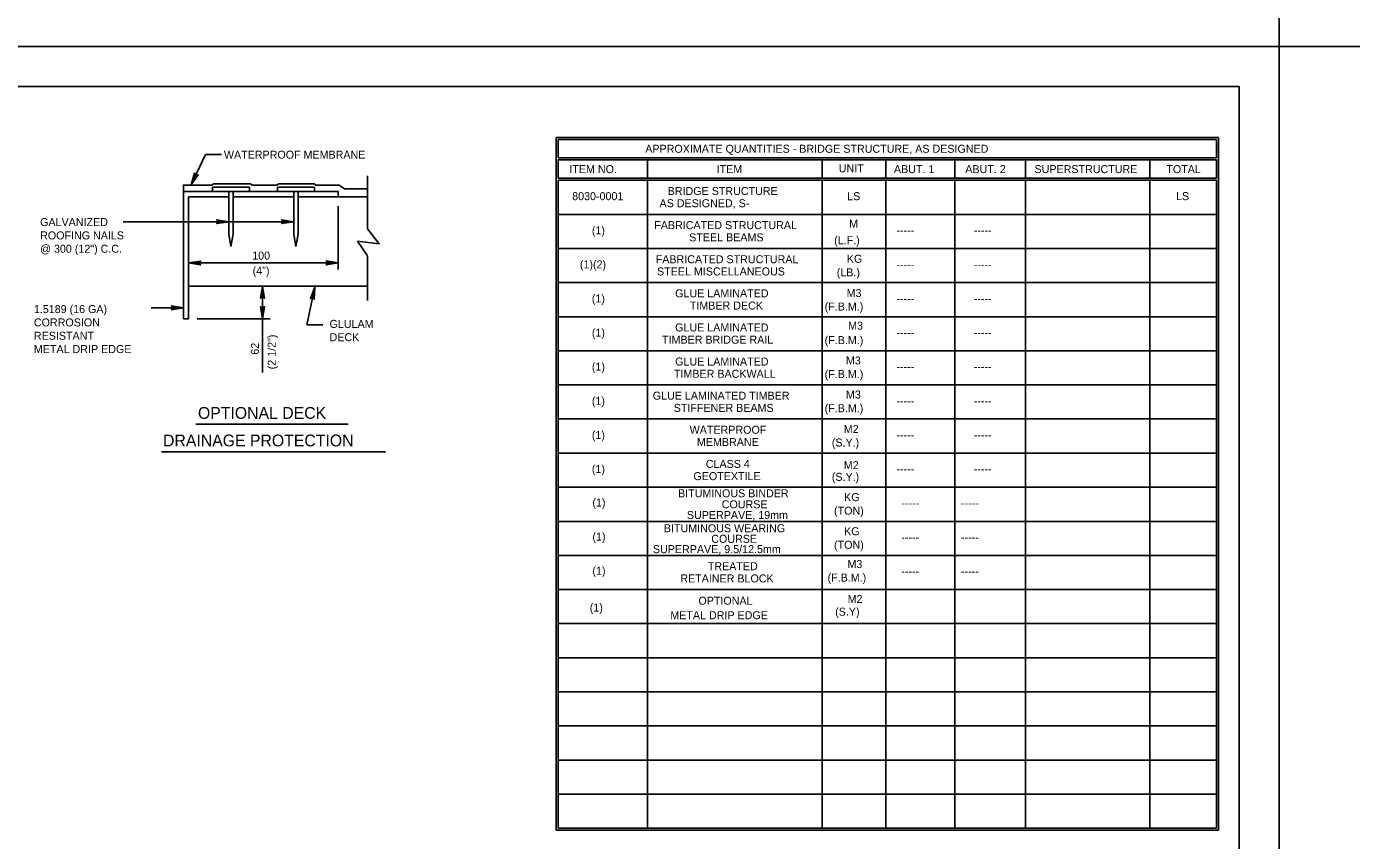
# Model space of a CAD drawing. Extents: x 638175 to 640495, y 294277 to 298435.
# Drawn here: x 638806.9 to 639303.6, y 296355.6 to 296661 of the extents above; entities that cross this region are included whole.
import ezdxf

# ---------------------------------------------------------------- set-up
doc = ezdxf.new("R2010")
doc.units = 0
for name, color, linetype in [('1', 7, 'Continuous'), ('2', 7, 'Continuous'), ('3', 7, 'Continuous'), ('4', 7, 'Continuous'), ('PLT-BNDY', 7, 'Continuous')]:
    doc.layers.add(name, color=color, linetype=linetype)

msp = doc.modelspace()

# ---------------------------------------------------------------- linework, layer by layer
at = {"layer": '1'}
for p, q in [((638874, 296612.89), (638868.63, 296601.56)), ((638874, 296612.89), (638868.63, 296601.56)), ((638934.73, 296604.94), (638934.73, 296584.99)), ((638934.73, 296604.94), (638934.73, 296584.99)), ((638923.76, 296598.99), (638865.71, 296598.99)), ((638865.71, 296598.99), (638865.71, 296551.34)), ((638923.76, 296598.99), (638865.71, 296598.99)), ((638865.71, 296598.99), (638865.71, 296551.34)), ((638867.65, 296551.34), (638867.65, 296597.05)), ((638867.65, 296597.05), (638882.58, 296597.05)), ((638867.65, 296551.34), (638867.65, 296597.05)), ((638867.65, 296597.05), (638882.58, 296597.05)), ((638882.73, 296598.99), (638882.73, 296583.05)), ((638882.73, 296598.99), (638882.73, 296583.05)), ((638884.35, 296598.99), (638884.35, 296583.05)), ((638884.35, 296598.99), (638884.35, 296583.05)), ((638884.65, 296597.05), (638906.87, 296597.05)), ((638884.65, 296597.05), (638906.87, 296597.05)), ((638907.09, 296598.99), (638907.09, 296583.05)), ((638907.09, 296598.99), (638907.09, 296583.05)), ((638908.71, 296598.99), (638908.71, 296583.05)), ((638908.71, 296598.99), (638908.71, 296583.05)), ((638908.77, 296597.05), (638923.76, 296597.05)), ((638908.77, 296597.05), (638923.76, 296597.05)), ((638923.76, 296597.05), (638923.76, 296598.99)), ((638923.76, 296597.05), (638923.76, 296598.99)), ((638923.76, 296597.05), (638934.73, 296597.05)), ((638923.76, 296597.05), (638934.73, 296597.05)), ((638923.76, 296569.82), (638923.76, 296593.51)), ((638923.76, 296569.82), (638923.76, 296593.51)), ((638882.73, 296583.05), (638883.54, 296578.43)), ((638882.73, 296583.05), (638883.54, 296578.43)), ((638884.35, 296583.05), (638883.54, 296578.43)), ((638884.35, 296583.05), (638883.54, 296578.43)), ((638907.09, 296583.05), (638907.9, 296578.43)), ((638907.09, 296583.05), (638907.9, 296578.43)), ((638908.71, 296583.05), (638907.9, 296578.43)), ((638908.71, 296583.05), (638907.9, 296578.43)), ((638934.73, 296574.74), (638934.73, 296558.14)), ((638934.73, 296574.74), (638934.73, 296558.14)), ((638895.4, 296531.15), (638895.4, 296563.56)), ((638895.4, 296531.15), (638895.4, 296563.56)), ((638912.03, 296549.09), (638914.95, 296563.22)), ((638912.03, 296549.09), (638914.95, 296563.22)), ((638867.65, 296551.34), (638865.71, 296551.34)), ((638867.65, 296551.34), (638865.71, 296551.34))]:
    msp.add_line(p, q, dxfattribs=at)
for points in [[(638870.97, 296605.23), (638870.62, 296605.22), (638868.63, 296601.56), (638870.97, 296605.23), (638871.23, 296605.35), (638868.63, 296601.56), (638870.22, 296605.4), (638870.01, 296605.67), (638868.63, 296601.56), (638869.92, 296605.97), (638870.01, 296605.67)], [(638870.97, 296605.23), (638870.62, 296605.22), (638868.63, 296601.56), (638870.97, 296605.23), (638871.23, 296605.35), (638868.63, 296601.56), (638870.22, 296605.4), (638870.01, 296605.67), (638868.63, 296601.56), (638869.92, 296605.97), (638870.01, 296605.67)], [(638878.41, 296588.27), (638878.57, 296587.95), (638882.73, 296587.73), (638878.41, 296588.27), (638878.19, 296588.46), (638882.73, 296587.73), (638878.58, 296587.52), (638878.43, 296587.21), (638882.73, 296587.73), (638878.19, 296587.01), (638878.43, 296587.21)], [(638878.41, 296588.27), (638878.57, 296587.95), (638882.73, 296587.73), (638878.41, 296588.27), (638878.19, 296588.46), (638882.73, 296587.73), (638878.58, 296587.52), (638878.43, 296587.21), (638882.73, 296587.73), (638878.19, 296587.01), (638878.43, 296587.21)], [(638902.77, 296588.27), (638902.93, 296587.95), (638907.09, 296587.73), (638902.77, 296588.27), (638902.55, 296588.46), (638907.09, 296587.73), (638902.94, 296587.52), (638902.79, 296587.21), (638907.09, 296587.73), (638902.55, 296587.01), (638902.79, 296587.21)], [(638902.77, 296588.27), (638902.93, 296587.95), (638907.09, 296587.73), (638902.77, 296588.27), (638902.55, 296588.46), (638907.09, 296587.73), (638902.94, 296587.52), (638902.79, 296587.21), (638907.09, 296587.73), (638902.55, 296587.01), (638902.79, 296587.21)], [(638934.76, 296574.98), (638931.02, 296580.42), (638939.07, 296579.4), (638934.73, 296584.99)], [(638934.76, 296574.98), (638931.02, 296580.42), (638939.07, 296579.4), (638934.73, 296584.99)], [(638871.97, 296571.72), (638871.8, 296572.03), (638867.65, 296572.26), (638871.97, 296571.72), (638872.19, 296571.53), (638867.65, 296572.26), (638871.8, 296572.46), (638871.95, 296572.77), (638867.65, 296572.26), (638872.19, 296572.98), (638871.95, 296572.77)], [(638871.97, 296571.72), (638871.8, 296572.03), (638867.65, 296572.26), (638871.97, 296571.72), (638872.19, 296571.53), (638867.65, 296572.26), (638871.8, 296572.46), (638871.95, 296572.77), (638867.65, 296572.26), (638872.19, 296572.98), (638871.95, 296572.77)], [(638919.44, 296572.8), (638919.6, 296572.49), (638923.76, 296572.26), (638919.44, 296572.8), (638919.22, 296572.99), (638923.76, 296572.26), (638919.61, 296572.05), (638919.46, 296571.74), (638923.76, 296572.26), (638919.22, 296571.54), (638919.46, 296571.74)], [(638919.44, 296572.8), (638919.6, 296572.49), (638923.76, 296572.26), (638919.44, 296572.8), (638919.22, 296572.99), (638923.76, 296572.26), (638919.61, 296572.05), (638919.46, 296571.74), (638923.76, 296572.26), (638919.22, 296571.54), (638919.46, 296571.74)], [(638894.86, 296559.24), (638895.17, 296559.4), (638895.4, 296563.56), (638894.86, 296559.24), (638894.67, 296559.02), (638895.4, 296563.56), (638895.6, 296559.41), (638895.91, 296559.26), (638895.4, 296563.56), (638896.12, 296559.02), (638895.91, 296559.26)], [(638894.86, 296559.24), (638895.17, 296559.4), (638895.4, 296563.56), (638894.86, 296559.24), (638894.67, 296559.02), (638895.4, 296563.56), (638895.6, 296559.41), (638895.91, 296559.26), (638895.4, 296563.56), (638896.12, 296559.02), (638895.91, 296559.26)], [(638913.55, 296559.1), (638913.89, 296559.2), (638914.95, 296563.22), (638913.55, 296559.1), (638913.32, 296558.92), (638914.95, 296563.22), (638914.31, 296559.11), (638914.58, 296558.9), (638914.95, 296563.22), (638914.74, 296558.63), (638914.58, 296558.9)], [(638913.55, 296559.1), (638913.89, 296559.2), (638914.95, 296563.22), (638913.55, 296559.1), (638913.32, 296558.92), (638914.95, 296563.22), (638914.31, 296559.11), (638914.58, 296558.9), (638914.95, 296563.22), (638914.74, 296558.63), (638914.58, 296558.9)], [(638861.4, 296555.95), (638861.56, 296555.63), (638865.71, 296555.39), (638861.4, 296555.95), (638861.18, 296556.14), (638865.71, 296555.39), (638861.56, 296555.2), (638861.41, 296554.89), (638865.71, 296555.39), (638861.18, 296554.69), (638861.41, 296554.89)], [(638861.4, 296555.95), (638861.56, 296555.63), (638865.71, 296555.39), (638861.4, 296555.95), (638861.18, 296556.14), (638865.71, 296555.39), (638861.56, 296555.2), (638861.41, 296554.89), (638865.71, 296555.39), (638861.18, 296554.69), (638861.41, 296554.89)], [(638895.94, 296555.66), (638895.63, 296555.5), (638895.4, 296551.34), (638895.94, 296555.66), (638896.13, 296555.88), (638895.4, 296551.34), (638895.19, 296555.49), (638894.88, 296555.65), (638895.4, 296551.34), (638894.68, 296555.88), (638894.88, 296555.65)], [(638895.94, 296555.66), (638895.63, 296555.5), (638895.4, 296551.34), (638895.94, 296555.66), (638896.13, 296555.88), (638895.4, 296551.34), (638895.19, 296555.49), (638894.88, 296555.65), (638895.4, 296551.34), (638894.68, 296555.88), (638894.88, 296555.65)]]:
    msp.add_lwpolyline(points, dxfattribs=at)
msp.add_lwpolyline([(638865.71, 296598.99), (638876.64, 296598.99), (638876.64, 296600.62), (638890.44, 296600.62), (638890.44, 296598.99), (638901, 296598.99), (638901, 296600.62), (638914.8, 296600.62), (638914.8, 296598.99), (638923.76, 296598.99), (638923.76, 296597.05), (638934.73, 296597.05), (638934.73, 296600.01), (638926.1, 296600.01), (638924.15, 296601.43), (638915.41, 296601.43), (638914.78, 296601.89), (638901.38, 296601.89), (638900.75, 296601.43), (638891.48, 296601.43), (638890.85, 296601.89), (638877.03, 296601.89), (638876.4, 296601.43), (638865.71, 296601.43)], close=True, dxfattribs=at)
msp.add_lwpolyline([(638865.71, 296598.99), (638876.64, 296598.99), (638876.64, 296600.62), (638890.44, 296600.62), (638890.44, 296598.99), (638901, 296598.99), (638901, 296600.62), (638914.8, 296600.62), (638914.8, 296598.99), (638923.76, 296598.99), (638923.76, 296597.05), (638934.73, 296597.05), (638934.73, 296600.01), (638926.1, 296600.01), (638924.15, 296601.43), (638915.41, 296601.43), (638914.78, 296601.89), (638901.38, 296601.89), (638900.75, 296601.43), (638891.48, 296601.43), (638890.85, 296601.89), (638877.03, 296601.89), (638876.4, 296601.43), (638865.71, 296601.43)], close=True, dxfattribs=at)
at = {"layer": '2'}
for p, q in [((638475.46, 296638.46), (639261.46, 296638.46)), ((639261.46, 296638.46), (639261.46, 296074.46)), ((638870.38, 296511.82), (638927.44, 296511.82)), ((638870.38, 296511.82), (638927.44, 296511.82)), ((638857.49, 296501.35), (638941.46, 296501.35)), ((638857.49, 296501.35), (638941.46, 296501.35))]:
    msp.add_line(p, q, dxfattribs=at)
at = {"layer": '3'}
for p, q in [((638874, 296612.89), (638879.99, 296612.89)), ((638874, 296612.89), (638879.99, 296612.89)), ((638876.64, 296600.62), (638890.44, 296600.62)), ((638876.64, 296598.99), (638876.64, 296600.62)), ((638876.64, 296600.62), (638890.44, 296600.62)), ((638876.64, 296598.99), (638876.64, 296600.62)), ((638890.44, 296598.99), (638890.44, 296600.62)), ((638890.44, 296598.99), (638890.44, 296600.62)), ((638901, 296600.62), (638914.8, 296600.62)), ((638901, 296598.99), (638901, 296600.62)), ((638901, 296600.62), (638914.8, 296600.62)), ((638901, 296598.99), (638901, 296600.62)), ((638914.8, 296598.99), (638914.8, 296600.62)), ((638914.8, 296598.99), (638914.8, 296600.62)), ((638843.15, 296587.73), (638907.09, 296587.73)), ((638843.15, 296587.73), (638907.09, 296587.73)), ((638867.65, 296572.26), (638923.76, 296572.26)), ((638867.65, 296572.26), (638923.76, 296572.26)), ((638867.65, 296563.56), (638934.73, 296563.56)), ((638867.65, 296563.56), (638934.73, 296563.56)), ((638853.6, 296555.39), (638865.71, 296555.39)), ((638853.6, 296555.39), (638865.71, 296555.39)), ((638870.85, 296551.34), (638898.19, 296551.34)), ((638870.85, 296551.34), (638898.19, 296551.34)), ((638912.03, 296549.09), (638918.01, 296549.09)), ((638912.03, 296549.09), (638918.01, 296549.09))]:
    msp.add_line(p, q, dxfattribs=at)
at = {"layer": '4'}
for p, q in [((639005.4, 296619.27), (639005.4, 296359.43)), ((639005.4, 296619.27), (639253.77, 296619.27)), ((639006.14, 296618.53), (639253.03, 296618.53)), ((639006.14, 296618.53), (639006.14, 296611.64)), ((639253.03, 296618.53), (639253.03, 296611.64)), ((639253.77, 296619.27), (639253.77, 296359.43)), ((639006.14, 296611.64), (639253.03, 296611.64)), ((639006.14, 296610.91), (639253.03, 296610.91)), ((639006.14, 296610.91), (639006.14, 296604.02)), ((639039.7, 296610.91), (639039.7, 296604.02)), ((639105.2, 296610.91), (639105.2, 296604.02)), ((639129.01, 296610.91), (639129.01, 296604.02)), ((639154.84, 296610.91), (639154.84, 296604.02)), ((639181.39, 296610.91), (639181.39, 296604.02)), ((639228.03, 296610.91), (639228.03, 296604.02)), ((639253.03, 296610.91), (639253.03, 296604.02)), ((639006.14, 296604.02), (639039.7, 296604.02)), ((639006.14, 296603.28), (639006.14, 296360.17)), ((639006.14, 296603.28), (639253.03, 296603.28)), ((639039.7, 296604.02), (639107.58, 296604.02)), ((639039.7, 296603.28), (639039.7, 296360.17)), ((639105.2, 296603.28), (639105.2, 296360.17)), ((639107.58, 296604.02), (639128.29, 296604.02)), ((639128.29, 296604.02), (639156.71, 296604.02)), ((639129.01, 296603.28), (639129.01, 296360.17)), ((639154.84, 296603.28), (639154.84, 296360.17)), ((639156.71, 296604.02), (639181.39, 296604.02)), ((639181.39, 296604.02), (639228.03, 296604.02)), ((639181.39, 296603.28), (639181.39, 296360.17)), ((639228.03, 296604.02), (639253.03, 296604.02)), ((639228.03, 296603.28), (639228.03, 296360.17)), ((639253.03, 296603.28), (639253.03, 296360.17)), ((639006.14, 296590.48), (639253.03, 296590.48)), ((639006.14, 296577.69), (639253.03, 296577.69)), ((639006.14, 296564.89), (639253.03, 296564.89)), ((639006.14, 296552.09), (639253.03, 296552.09)), ((639006.14, 296539.3), (639253.03, 296539.3)), ((639006.14, 296526.51), (639253.03, 296526.51)), ((639006.14, 296513.71), (639253.03, 296513.71)), ((639006.14, 296500.92), (639253.03, 296500.92)), ((639006.14, 296488.12), (639253.03, 296488.12)), ((639006.14, 296475.32), (639253.03, 296475.32)), ((639006.14, 296462.53), (639253.03, 296462.53)), ((639006.14, 296449.73), (639253.03, 296449.73)), ((639006.14, 296436.94), (639253.03, 296436.94)), ((639006.14, 296424.14), (639253.03, 296424.14)), ((639006.14, 296411.35), (639253.03, 296411.35)), ((639006.14, 296398.55), (639253.03, 296398.55)), ((639006.14, 296385.76), (639253.03, 296385.76)), ((639006.14, 296372.96), (639253.03, 296372.96)), ((639005.4, 296359.43), (639253.77, 296359.43)), ((639006.14, 296360.17), (639253.03, 296360.17)), ((639006.14, 296360.17), (639253.03, 296360.17))]:
    msp.add_line(p, q, dxfattribs=at)
at = {"layer": 'PLT-BNDY'}
for points in [[(638435.46, 297247.46), (639276.46, 297247.46), (639276.46, 296653.46), (638435.46, 296653.46)], [(639276.46, 297247.46), (640117.46, 297247.46), (640117.46, 296653.46), (639276.46, 296653.46)], [(638435.46, 296653.46), (639276.46, 296653.46), (639276.46, 296059.46), (638435.46, 296059.46)], [(639276.46, 296653.46), (640117.46, 296653.46), (640117.46, 296059.46), (639276.46, 296059.46)]]:
    msp.add_lwpolyline(points, close=True, dxfattribs=at)

# ---------------------------------------------------------------- texts
at = {"layer": '2'}
for p in [(639019.04, 296480.88), (639019.04, 296468.09), (639019.04, 296468.09), (639019.04, 296455.29)]:
    msp.add_text('(1)', height=3, dxfattribs=at).set_placement(p)
at = {"layer": '4'}
for s, height, p in [('APPROXIMATE QUANTITIES - BRIDGE STRUCTURE, AS DESIGNED', 3, (639038.85, 296613.58)), ('WATERPROOF MEMBRANE', 3, (638880.9, 296611.35)), ('WATERPROOF MEMBRANE', 3, (638880.9, 296611.35)), ('ITEM NO.', 3, (639010.39, 296605.95)), ('ITEM', 3, (639065.61, 296605.95)), ('UNIT', 3, (639111.39, 296606.26)), ('ABUT. 1', 3, (639132.06, 296605.95)), ('ABUT. 2', 3, (639158.81, 296605.95)), ('SUPERSTRUCTURE', 3, (639184.75, 296605.95)), ('TOTAL', 3, (639234.17, 296605.95)), ('BRIDGE STRUCTURE', 3, (639047.25, 296597.74)), ('8030-0001', 3, (639011.45, 296595.8)), ('AS DESIGNED, S-     ', 3, (639044.2, 296593.15)), ('LS', 3, (639114.55, 296595.8)), ('LS', 3, (639237.82, 296595.81)), ('GALVANIZED', 3, (638812.02, 296586.08)), ('GALVANIZED', 3, (638812.02, 296586.08)), ('(1)', 3, (639018.82, 296583.01)), ('FABRICATED STRUCTURAL', 3, (639042.21, 296584.94)), ('M', 3, (639115.28, 296585.48)), ('ROOFING NAILS', 3, (638812.02, 296581.08)), ('ROOFING NAILS', 3, (638812.02, 296581.08)), ('STEEL BEAMS', 3, (639055.31, 296580.35)), ('(L.F.)', 3, (639109.66, 296579.28)), ('-----', 3, (639133.01, 296583.01)), ('-----', 3, (639162, 296583.01)), ('@ 300 (12") C.C.', 3, (638812.02, 296576.08)), ('@ 300 (12") C.C.', 3, (638812.02, 296576.08)), ('100', 3, (638891.51, 296573.5)), ('100', 3, (638891.51, 296573.5)), ('FABRICATED STRUCTURAL', 3, (639042.77, 296572.14)), ('KG', 3, (639114.39, 296572.31)), ('(4")', 3, (638891.67, 296567.86)), ('(4")', 3, (638891.67, 296567.86)), ('(1)(2)', 3, (639014.35, 296570.21)), ('STEEL MISCELLANEOUS', 3, (639043.25, 296567.56)), ('(LB.)', 3, (639110.63, 296567.22)), ('-----', 3, (639133.01, 296570.21)), ('-----', 3, (639162, 296570.21)), ('(1)', 3, (639018.82, 296557.42)), ('GLUE LAMINATED', 3, (639050.05, 296559.35)), ('M3', 3, (639114.33, 296559.47)), ('1.5189 (16 GA)', 3, (638809.68, 296553.44)), ('TIMBER DECK', 3, (639055.55, 296554.76)), ('(F.B.M.)', 3, (639106.09, 296554.4)), ('-----', 3, (639133.01, 296557.42)), ('-----', 3, (639162, 296557.42)), ('CORROSION', 3, (638809.68, 296548.44)), ('GLULAM', 3, (638920.51, 296547.89)), ('GLULAM', 3, (638920.51, 296547.89)), ('M3', 3, (639114.86, 296547.22)), ('RESISTANT', 3, (638809.68, 296543.44)), ('DECK', 3, (638920.51, 296542.89)), ('DECK', 3, (638920.51, 296542.89)), ('(1)', 3, (639018.82, 296544.62)), ('GLUE LAMINATED', 3, (639050.05, 296546.55)), ('-----', 3, (639133.01, 296544.62)), ('-----', 3, (639162, 296544.62)), ('METAL DRIP EDGE', 3, (638809.68, 296538.44)), ('TIMBER BRIDGE RAIL', 3, (639045.13, 296541.97)), ('(F.B.M.)', 3, (639106.09, 296541.8)), ('GLUE LAMINATED', 3, (639050.05, 296533.76)), ('M3', 3, (639114.07, 296534.18)), ('(1)', 3, (639018.82, 296531.83)), ('TIMBER BACKWALL', 3, (639049.59, 296529.17)), ('(F.B.M.)', 3, (639106.09, 296529.06)), ('-----', 3, (639133.01, 296531.83)), ('-----', 3, (639162, 296531.83)), ('(1)', 3, (639018.82, 296519.03)), ('GLUE LAMINATED TIMBER', 3, (639041.66, 296520.96)), ('M3', 3, (639114.07, 296521.39)), ('-----', 3, (639133.01, 296519.03)), ('-----', 3, (639162, 296519.03)), ('OPTIONAL DECK', 4.4292, (638871.17, 296513.77)), ('OPTIONAL DECK', 4.4292, (638871.17, 296513.77)), ('STIFFENER BEAMS', 3, (639049.52, 296516.38)), ('(F.B.M.)', 3, (639106.09, 296516.27)), ('WATERPROOF', 3, (639055.48, 296508.17)), ('M2', 3, (639113.26, 296508.46)), ('DRAINAGE PROTECTION', 4.4292, (638858.08, 296503.44)), ('DRAINAGE PROTECTION', 4.4292, (638858.08, 296503.44)), ('(1)', 3, (639018.82, 296506.24)), ('MEMBRANE', 3, (639058.21, 296503.58)), ('(S.Y.)', 3, (639108.77, 296503.39)), ('-----', 3, (639133.01, 296506.24)), ('-----', 3, (639162, 296506.24)), ('(1)', 3, (639018.82, 296493.44)), ('CLASS 4', 3, (639061.54, 296495.37)), ('M2', 3, (639113.26, 296494.9)), ('GEOTEXTILE', 3, (639056.9, 296490.78)), ('(S.Y.)', 3, (639108.77, 296490.51)), ('-----', 3, (639133.01, 296493.44)), ('-----', 3, (639162, 296493.44)), ('BITUMINOUS BINDER', 3, (639051.13, 296484.34)), ('KG', 3, (639113.38, 296482.9)), ('COURSE', 3, (639067.52, 296480.21)), ('(TON)', 3, (639109.61, 296477.81)), ('-----', 3, (639134.85, 296480.65)), ('-----', 3, (639157.19, 296480.65)), ('SUPERPAVE, 19mm', 3, (639054.45, 296476.19)), ('BITUMINOUS WEARING', 3, (639045.82, 296471.23)), ('KG', 3, (639113.38, 296470.1)), ('KG', 3, (639113.38, 296470.1)), ('SUPERPAVE, 9.5/12.5mm', 3, (639041.7, 296463.39)), ('COURSE', 3, (639063.59, 296467.26)), ('(TON)', 3, (639109.61, 296465.02)), ('(TON)', 3, (639109.61, 296465.02)), ('-----', 3, (639134.85, 296467.85)), ('-----', 3, (639134.85, 296467.85)), ('-----', 3, (639157.19, 296467.86)), ('-----', 3, (639157.19, 296467.86)), ('M3', 3, (639114.64, 296457.79)), ('TREATED', 3, (639062.29, 296456.99)), ('(F.B.M.)', 3, (639107.18, 296452.72)), ('-----', 3, (639134.85, 296455.06)), ('-----', 3, (639157.19, 296455.06)), ('RETAINER BLOCK', 3, (639051.98, 296452.4)), ('OPTIONAL', 3, (639058.77, 296444.04)), ('M2', 3, (639114.7, 296444.71)), ('M2', 3, (639114.7, 296444.71)), ('METAL DRIP EDGE', 3, (639048.24, 296438.59)), ('(S.Y)', 3, (639110.04, 296439.93)), ('(S.Y)', 3, (639110.04, 296439.93))]:
    msp.add_text(s, height=height, dxfattribs=at).set_placement(p)
for s, rotation, p in [('(2 1/2")', 90, (638900.32, 296532.36)), ('(2 1/2")', 90, (638900.32, 296532.36)), ('62', 90, (638894.03, 296537.84)), ('62', 90, (638894.03, 296537.84)), ('(1)', 360, (639018.04, 296441.48))]:
    msp.add_text(s, height=3, rotation=rotation, dxfattribs=at).set_placement(p)

doc.saveas('drawing.dxf')
